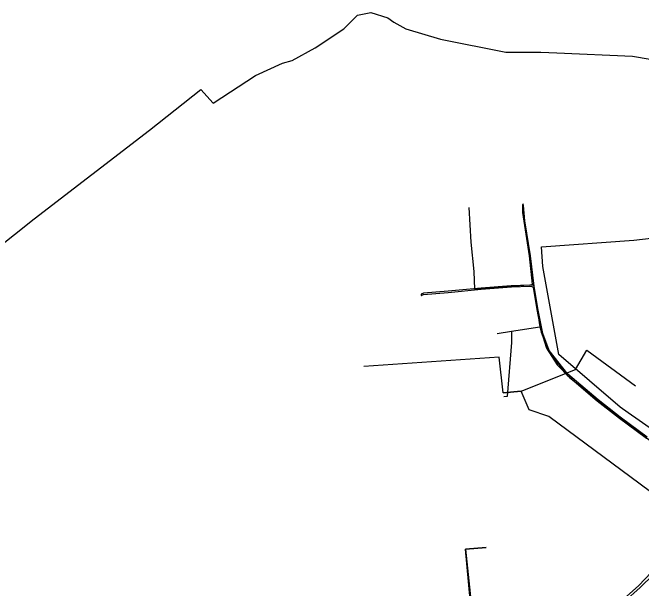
# Model space of a CAD drawing. Extents: x -600309 to -598967, y -1161267 to -1160292.
# Drawn here: x -599283 to -599157.6, y -1161014.2 to -1160899.3 of the extents above; entities that cross this region are included whole.
import ezdxf

# ---------------------------------------------------------------- set-up
doc = ezdxf.new("R2010")
doc.units = 0
for name, color, linetype in [('Vrstva 12', 7, 'Continuous'), ('Vrstva 42', 7, 'Continuous'), ('Vrstva 55', 7, 'Continuous')]:
    doc.layers.add(name, color=color, linetype=linetype)

msp = doc.modelspace()

# ---------------------------------------------------------------- linework, layer by layer
at = {"layer": 'Vrstva 12'}
for points in [[(-599296.04, -1160955.53), (-599290.52, -1160949.84), (-599278.7, -1160940.46), (-599255.66, -1160922.78), (-599245.48, -1160914.71), (-599243.02, -1160917.43), (-599234.55, -1160911.87), (-599229.17, -1160909.45), (-599227.27, -1160908.92), (-599222.69, -1160906.37), (-599216.96, -1160902.61), (-599214.22, -1160899.85), (-599211.59, -1160899.34), (-599208.15, -1160900.41), (-599206.99, -1160901.23), (-599204.56, -1160902.56), (-599197.64, -1160904.65), (-599184.66, -1160907.23), (-599177.68, -1160907.21), (-599174.46, -1160907.36), (-599159.36, -1160908.06), (-599149.59, -1160909.69), (-599141.76, -1160911.21)], [(-599192.03, -1160938.2), (-599191.59, -1160945.09), (-599191.04, -1160951), (-599190.9, -1160954.5), (-599184.56, -1160953.97), (-599181.03, -1160953.7), (-599179.1, -1160953.61), (-599177.89, -1160961.97)], [(-599183.48, -1160962.89), (-599177.89, -1160961.97)], [(-599177.89, -1160961.97), (-599177.61, -1160962.84)], [(-599186.38, -1160963.34), (-599183.48, -1160962.89)], [(-599183.48, -1160962.89), (-599183.54, -1160965.12), (-599184.4, -1160975.86), (-599185.01, -1160975.94)], [(-599177.61, -1160962.84), (-599176.52, -1160966.26), (-599174.41, -1160969.59), (-599171.93, -1160972.1), (-599164.73, -1160977.91), (-599157.23, -1160983.65), (-599151.21, -1160987.9), (-599146.53, -1160990.83), (-599146.24, -1160995.38), (-599141.65, -1161001.33), (-599136.9, -1161001.45), (-599135.91, -1161004.82), (-599135.52, -1161006.82), (-599134.65, -1161010.49), (-599134, -1161012.71)]]:
    msp.add_lwpolyline(points, dxfattribs=at)
at = {"layer": 'Vrstva 42'}
for points in [[(-599181.12, -1160937.51), (-599181.29, -1160937.63), (-599181.31, -1160937.79), (-599181.31, -1160939.18), (-599179.96, -1160947.86), (-599179.42, -1160953.46), (-599179.52, -1160953.67), (-599179.86, -1160953.68), (-599183.56, -1160953.81), (-599189.53, -1160954.27), (-599196.13, -1160954.92), (-599201.05, -1160955.29), (-599201.5, -1160955.46), (-599201.55, -1160955.69), (-599201.46, -1160955.79), (-599201.35, -1160955.7), (-599201.28, -1160955.6), (-599201.04, -1160955.56), (-599196.13, -1160955.18), (-599189.53, -1160954.52), (-599183.51, -1160954.04), (-599179.83, -1160953.9), (-599179.47, -1160953.97), (-599179.34, -1160954.01), (-599179.19, -1160954.12), (-599178.44, -1160958.55), (-599177.58, -1160963.04), (-599177.48, -1160963.37), (-599176.22, -1160966.79), (-599172.43, -1160971.64), (-599166.43, -1160976.77), (-599162, -1160980.22), (-599156.6, -1160984.19)], [(-599156.48, -1160984), (-599161.83, -1160979.98), (-599166.26, -1160976.56), (-599172.25, -1160971.45), (-599176.03, -1160966.72), (-599177.29, -1160963.3), (-599178.2, -1160958.69), (-599178.99, -1160953.87), (-599179.75, -1160947.85), (-599180.88, -1160940.86), (-599181.11, -1160937.8), (-599181.1, -1160937.75), (-599181.09, -1160937.74)], [(-599153.18, -1161008.4), (-599158.12, -1161013.55), (-599161.17, -1161016.33)], [(-599160.97, -1161016.74), (-599157.87, -1161013.97), (-599152.6, -1161008.86)]]:
    msp.add_lwpolyline(points, dxfattribs=at)
at = {"layer": 'Vrstva 55'}
for points in [[(-599149.82, -1160986.53), (-599150.15, -1160986.2), (-599160.22, -1160979.18), (-599161.84, -1160978.02), (-599174.05, -1160967.55), (-599177.28, -1160949.98), (-599177.56, -1160946.02), (-599159.1, -1160944.7), (-599137.34, -1160942.19), (-599137.17, -1160941.01), (-599137.34, -1160942.19), (-599129.17, -1160941.92), (-599113.45, -1160940.34)], [(-599185.14, -1160975.13), (-599181.56, -1160974.8), (-599170.77, -1160970.54), (-599168.49, -1160966.62), (-599158.81, -1160973.77)], [(-599185.14, -1160975.13), (-599185.97, -1160968.02), (-599212.98, -1160969.93)], [(-599188.21, -1161041.12), (-599188.4, -1161033.07), (-599169.75, -1161028.59), (-599154.14, -1161019.08), (-599148.42, -1161008.83), (-599149.21, -1161003.62), (-599150.18, -1161000.51), (-599151.67, -1160998.55), (-599153.44, -1160996.6), (-599157.85, -1160993.35), (-599176.07, -1160979.87), (-599179.98, -1160978.52), (-599181.56, -1160974.8), (-599185.14, -1160975.13)], [(-599188.21, -1161041.12), (-599181.77, -1161040.07), (-599192.71, -1161041.69), (-599195.4, -1161024.28), (-599191.09, -1161023.57), (-599192.71, -1161006.34), (-599188.58, -1161005.99), (-599192.71, -1161006.34), (-599190.91, -1161023.39), (-599195.58, -1161024.1), (-599192.71, -1161041.69), (-599197.37, -1161042.76), (-599232.36, -1161050.65), (-599235.94, -1161036.48)]]:
    msp.add_lwpolyline(points, dxfattribs=at)

doc.saveas('drawing.dxf')
